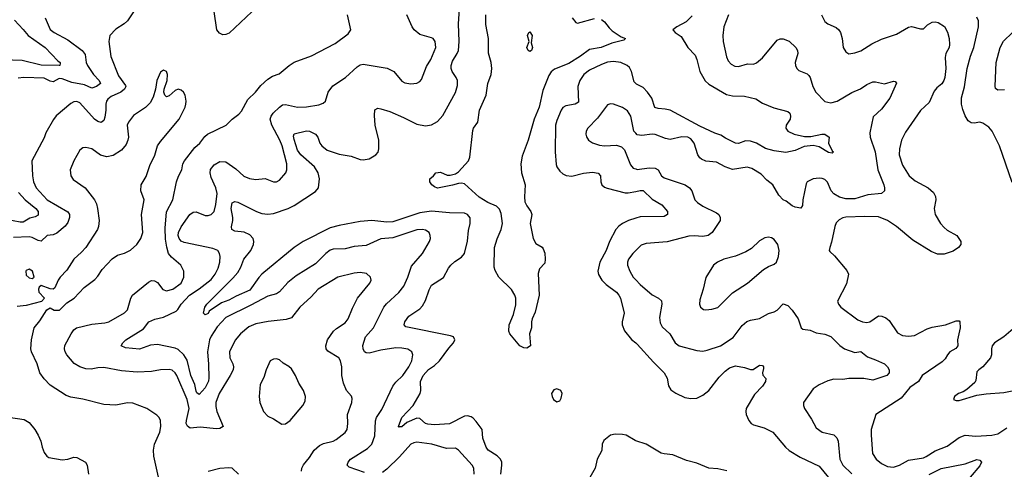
# Model space of a CAD drawing. Header units: inches. Extents: x 1552611 to 1694776, y 811966 to 917215.
# Tile 294 of 549: x 1635866 to 1642473, y 880402 to 883417. Entities that reach past the tile are written whole.
import ezdxf

# ---------------------------------------------------------------- set-up
doc = ezdxf.new("R2010")
doc.units = ezdxf.units.IN
doc.header["$MEASUREMENT"] = 0
doc.layers.add('B6838', color=7, linetype='Continuous')
doc.layers.add('B6848', color=7, linetype='Continuous')

msp = doc.modelspace()

# ---------------------------------------------------------------- linework, layer by layer
at = {"layer": 'B6838', "color": 5}
for points, elevation in [([(1639095.2, 880370), (1639102.3, 880430), (1639100.7, 880450), (1639091.8, 880470), (1639070, 880493.3), (1639010, 880529.8), (1638995.3, 880550), (1638974.3, 880610), (1638968.5, 880670), (1638930, 880722.6), (1638910, 880745.5), (1638894.9, 880754.9), (1638870, 880761.2), (1638850, 880758.5), (1638750, 880707.7), (1638650, 880700.2), (1638604.3, 880704.3), (1638589.7, 880710), (1638550, 880742.7), (1638530, 880745.5), (1638463.5, 880716.5), (1638430, 880687.4), (1638412.7, 880687.3), (1638410, 880682), (1638408.7, 880688.7), (1638430.9, 880750), (1638507.2, 880830), (1638554, 880910), (1638557.5, 880930), (1638555.4, 880990), (1638574.5, 881030), (1638608.7, 881071.3), (1638650, 881098.3), (1638683.6, 881130), (1638744.6, 881215.4), (1638776.3, 881250), (1638786, 881270), (1638777, 881290), (1638757.3, 881297.3), (1638457.7, 881357.7), (1638445.1, 881370), (1638451.1, 881390), (1638476.4, 881430), (1638550, 881478.5), (1638570, 881498.3), (1638590, 881533.7), (1638613.7, 881606.3), (1638630, 881637.4), (1638710, 881689), (1638742.4, 881750), (1638758.2, 881770), (1638785.3, 881794.7), (1638830, 881824.6), (1638850, 881848), (1638870, 881930.8), (1638877.5, 882002.5), (1638887.9, 882050), (1638887.9, 882087.9), (1638880.2, 882100.2), (1638870.9, 882110.9), (1638850, 882118.7), (1638750, 882121), (1638630, 882134), (1638550, 882121.3), (1638370, 882062.4), (1638330, 882058.4), (1638229.6, 882070.4), (1638150, 882064), (1638010, 882037.4), (1637950, 882020.8), (1637769, 881930), (1637708.1, 881890), (1637490, 881709.9), (1637470, 881689.1), (1637410, 881602.3), (1637317.7, 881562.3), (1637270, 881536.5), (1637220.6, 881519.4), (1637138.3, 881461.7), (1637130, 881447.6), (1637110, 881437.2), (1637099.3, 881450), (1637108.3, 881490), (1637121.1, 881510), (1637296.7, 881683.4), (1637330, 881722.8), (1637350, 881756.5), (1637370.4, 881810), (1637416.4, 881870), (1637434.7, 881910), (1637437.5, 881930), (1637431.6, 881950), (1637410, 881973.8), (1637372.5, 881992.5), (1637310, 881999.8), (1637289.7, 882010), (1637287.6, 882027.6), (1637296.2, 882070), (1637295.8, 882090), (1637284, 882150), (1637291.5, 882188.5), (1637310, 882197.7), (1637330, 882193.9), (1637455.8, 882130), (1637490, 882117.8), (1637530, 882113.9), (1637570, 882116.6), (1637668, 882150), (1637708.7, 882170), (1637850, 882264.5), (1637870.4, 882289.5), (1637878, 882350), (1637867.8, 882390), (1637843.4, 882430), (1637753.6, 882510), (1637730, 882543.1), (1637707.1, 882612.8), (1637704.2, 882635.8), (1637707.7, 882652.3), (1637790, 882671.5), (1637810, 882670.3), (1637850.2, 882650), (1637866.9, 882630), (1637881, 882590), (1637893, 882570), (1637930, 882542.4), (1638010, 882514.4), (1638090, 882501.6), (1638150, 882479.6), (1638170, 882477.3), (1638210, 882482.8), (1638254.7, 882510), (1638270.6, 882529.4), (1638275.9, 882550), (1638276.8, 882610), (1638250.6, 882710), (1638245.8, 882774.2), (1638250, 882813.4), (1638270, 882822.6), (1638290, 882820.2), (1638350, 882800.6), (1638442, 882762), (1638530, 882715.3), (1638590, 882705.4), (1638629, 882711), (1638670, 882733.4), (1638705.9, 882774.1), (1638790.5, 882929.5), (1638804, 882976), (1638802.9, 883010), (1638795.4, 883030), (1638769.1, 883070), (1638761.6, 883090), (1638760.5, 883110), (1638770, 883137.7), (1638802.3, 883190), (1638809.9, 883210.1), (1638814.6, 883270), (1638809.9, 883389.9), (1638817.5, 883490)], 920), ([(1636630.2, 883469.8), (1636590.4, 883410), (1636568, 883390), (1636510, 883354.3), (1636470.3, 883310), (1636463.5, 883270), (1636477.2, 883170), (1636530, 883041.3), (1636575.8, 882975.7), (1636578, 882970), (1636569.3, 882950), (1636544.5, 882930), (1636479, 882901), (1636456.4, 882883.6), (1636447.9, 882870), (1636443.5, 882850), (1636444.4, 882810), (1636437.2, 882762.8), (1636430, 882741.6), (1636411.8, 882728.2), (1636390, 882734.8), (1636368.2, 882750), (1636270, 882860.4), (1636250, 882868.5), (1636230, 882865.7), (1636210, 882854), (1636110, 882771.3), (1636091.8, 882748.2), (1636041.6, 882658.4), (1636030, 882625.6), (1635947.8, 882470), (1635951.3, 882370), (1635957.6, 882330), (1635975.4, 882290), (1636050.2, 882210), (1636189.5, 882129.5), (1636199.3, 882110), (1636200.1, 882090), (1636190, 882057.7), (1636170, 882033.3), (1636115.6, 881984.4), (1636090, 881974), (1636050, 881969.8), (1636010, 881932.1), (1635990, 881936.5), (1635950, 881957.5), (1635930, 881960.7), (1635824.6, 881955.4)], 960), ([(1636036, 883430), (1636070.2, 883350.2), (1636096.4, 883330), (1636190, 883282), (1636285.5, 883210), (1636304.1, 883184.1), (1636312.4, 883130), (1636320.8, 883110), (1636361.9, 883050), (1636398.2, 883010), (1636407.1, 882990), (1636381.3, 882970), (1636350, 882958.6), (1636300.3, 882980.3), (1636215.7, 882995.7), (1636150, 883020.2), (1636130, 883021.7), (1636090, 883001.1), (1636070, 883005), (1636030, 883024.5), (1635894, 883030), (1635855.6, 883024.4)], 940), ([(1637756, 880390), (1637759.7, 880410), (1637770, 880432.7), (1637810, 880481.6), (1637841.3, 880530), (1637878.4, 880561.6), (1637904, 880576), (1637969.8, 880590.2), (1637990, 880601.7), (1638050, 880648.4), (1638062.6, 880670), (1638068.9, 880710), (1638066.3, 880770), (1638095.8, 880850), (1638097.8, 880877.8), (1638092.2, 880892.3), (1638058.7, 880930), (1638039.8, 880979.8), (1638027, 881030), (1638027.2, 881090), (1638019.7, 881130), (1638007, 881150), (1637934.2, 881194.2), (1637923.1, 881210), (1637919.8, 881230), (1637930.8, 881270), (1637972.5, 881327.5), (1637992.7, 881347.3), (1638050, 881384.6), (1638069.7, 881410), (1638098.3, 881481.7), (1638133.3, 881550), (1638215.1, 881650), (1638223.6, 881670), (1638219.5, 881690), (1638194, 881714), (1638150, 881721), (1638110, 881717.4), (1638000.4, 881690), (1637868.9, 881610), (1637821.1, 881558.9), (1637746, 881490), (1637690, 881418), (1637653.7, 881406.3), (1637533, 881393), (1637450, 881378.4), (1637402.9, 881357.1), (1637347.2, 881310), (1637311.8, 881268.2), (1637272.9, 881190), (1637275.9, 881150), (1637296.2, 881110), (1637301.1, 881090), (1637298.4, 881070), (1637278.8, 881030), (1637204, 880910), (1637182.7, 880850), (1637182.4, 880822.4), (1637188.8, 880788.8), (1637230.4, 880690), (1637210, 880676.2), (1637186.6, 880673.4), (1637075.9, 880684.1), (1637010, 880678), (1636991.4, 880691.4), (1636984.1, 880710), (1636985, 880730), (1637003.6, 880810), (1636990, 880869.7), (1636920.3, 881030), (1636910, 881049.6), (1636890, 881066.6), (1636870, 881071.1), (1636810, 881068), (1636750, 881056.8), (1636653.6, 881053.6), (1636550, 881062.7), (1636430, 881084.4), (1636390, 881083.5), (1636346.2, 881073.8), (1636310, 881075.8), (1636269.4, 881089.4), (1636232.5, 881112.5), (1636182.2, 881170), (1636171, 881190), (1636166.2, 881210), (1636168.9, 881231.1), (1636211.8, 881310), (1636230, 881336.5), (1636247.1, 881350), (1636350, 881374.8), (1636436.8, 881383.2), (1636464, 881390), (1636570, 881451.5), (1636590, 881470.6), (1636610.8, 881550), (1636622.2, 881570), (1636730, 881657.6), (1636750, 881668.4), (1636770, 881666.4), (1636790, 881654.4), (1636826.6, 881606.6), (1636850, 881598.5), (1636893.3, 881610), (1636948.6, 881650), (1636966.6, 881690), (1636967.1, 881730), (1636947.8, 881770), (1636884.2, 881824.3), (1636865, 881850), (1636852.2, 881892.2), (1636844.3, 881944.3), (1636841.9, 882018.1), (1636851.2, 882128.8), (1636893.8, 882210), (1636918, 882330), (1636931.5, 882368.5), (1636954.5, 882410), (1636961.7, 882450), (1636970.9, 882470), (1637040.9, 882559.1), (1637075.6, 882590), (1637107.4, 882632.6), (1637126.6, 882650), (1637252, 882710), (1637292, 882750), (1637337, 882783), (1637355.4, 882804.6), (1637397.9, 882882.1), (1637448.7, 882930), (1637484.6, 882975.4), (1637530, 883018.5), (1637562.1, 883037.9), (1637606.1, 883053.9), (1637673.6, 883110), (1637708.5, 883131.5), (1637825, 883175), (1637983.6, 883256.4), (1638070, 883322), (1638087, 883350), (1638065.4, 883450)], 960), ([(1638180.5, 880380.5), (1638076.6, 880416.6), (1638062.9, 880430), (1638069.7, 880450), (1638086.2, 880470), (1638199.1, 880540.9), (1638228.6, 880570), (1638250, 880626), (1638253.1, 880726.9), (1638261.1, 880750), (1638296.2, 880803.8), (1638370, 880958.4), (1638390, 880985.3), (1638437.7, 881030), (1638477.2, 881090), (1638497.7, 881130), (1638505.1, 881170), (1638496.9, 881190), (1638470, 881206.9), (1638430, 881215.1), (1638390, 881216.5), (1638290, 881200.5), (1638210, 881180.5), (1638190, 881183.5), (1638180.4, 881190), (1638169.9, 881209.9), (1638168.1, 881231.9), (1638187.2, 881290), (1638241.1, 881350), (1638308.7, 881490), (1638327.6, 881512.4), (1638410, 881586.5), (1638442.8, 881630), (1638470.8, 881690), (1638495.8, 881764.2), (1638568.7, 881850), (1638616.4, 881930), (1638623.1, 881950), (1638621.1, 881970), (1638612.8, 881990), (1638590, 882004.7), (1638570, 882009.8), (1638530, 882008.1), (1638370, 881954.5), (1638290, 881947.9), (1638190, 881902.5), (1638110, 881895.7), (1638050, 881881.1), (1637970, 881878.5), (1637950, 881870.8), (1637919.6, 881850), (1637850, 881780.3), (1637721.1, 881698.9), (1637664.6, 881655.4), (1637610, 881592.4), (1637590, 881578.5), (1637530, 881563.5), (1637417.8, 881502.2), (1637250, 881420.2), (1637190, 881356.5), (1637150, 881294.8), (1637140.4, 881270), (1637126.7, 881190), (1637133.9, 881106.1), (1637135.7, 881015.7), (1637132.1, 880992.1), (1637110.9, 880949.1), (1637070, 880904), (1637055.4, 880915.4), (1637050, 880926.6), (1637040.4, 880970), (1637014.9, 881030), (1636990, 881133.5), (1636967.8, 881170), (1636930, 881206.1), (1636910, 881214.3), (1636790, 881239.9), (1636744.6, 881235.4), (1636670, 881207.4), (1636575.5, 881215.5), (1636546.9, 881230), (1636557.2, 881250), (1636578.7, 881270), (1636696.3, 881343.7), (1636733.3, 881390), (1636772.2, 881407.8), (1636830, 881422.7), (1636916.6, 881463.4), (1636926.9, 881473.1), (1636948.5, 881510), (1637006, 881570), (1637070, 881611.8), (1637150, 881674.1), (1637176.6, 881710), (1637197.5, 881750), (1637209, 881790), (1637211.6, 881830), (1637207.8, 881850), (1637194.7, 881870), (1637162.4, 881882.4), (1636970, 881923), (1636950, 881932.4), (1636935.6, 881950), (1636929.9, 881970), (1636932.6, 881990), (1636950, 882027.6), (1637008.7, 882110), (1637030, 882125.5), (1637050, 882129.1), (1637110, 882103.2), (1637130, 882103.2), (1637150, 882110.2), (1637170.7, 882130), (1637183.1, 882176.9), (1637190.8, 882250.8), (1637181.5, 882290), (1637150, 882359.8), (1637143.2, 882390), (1637146.8, 882413.2), (1637170, 882444.5), (1637210, 882464.9), (1637250, 882464.4), (1637317.4, 882417.4), (1637370, 882368.4), (1637408.1, 882351.9), (1637450, 882345.5), (1637512.8, 882352.8), (1637570, 882330.4), (1637590, 882330.4), (1637610, 882340.4), (1637652.8, 882390), (1637658.3, 882410), (1637658.2, 882450), (1637627.4, 882570), (1637612.1, 882610), (1637556.8, 882710), (1637547.5, 882750), (1637553.1, 882770), (1637567.1, 882790), (1637610, 882830.3), (1637630, 882846), (1637650, 882849), (1637729.4, 882829.4), (1637790, 882831.8), (1637873, 882847), (1637902.4, 882857.6), (1637917.4, 882870), (1637936.4, 882930), (1637966.7, 882973.3), (1638052.6, 883030), (1638130, 883100.3), (1638150, 883113.6), (1638170, 883119.6), (1638332, 883092), (1638377.1, 883070), (1638430, 883005.5), (1638450, 882992.7), (1638490, 882986.3), (1638530, 882991.8), (1638550, 883003.1), (1638563.1, 883016.9), (1638596.5, 883103.5), (1638623.9, 883150), (1638658.4, 883230), (1638654.7, 883270), (1638639.5, 883290), (1638630, 883296.3), (1638550, 883317.6), (1638512, 883350), (1638498.8, 883370), (1638464.7, 883450)], 940), ([(1637424.2, 883470), (1637272.6, 883327.4), (1637250, 883316.5), (1637230, 883315.5), (1637207, 883327), (1637189.8, 883349.8), (1637171.1, 883471.1)], 960), ([(1639770, 883419.1), (1639790, 883403.4), (1639822, 883362), (1639842.8, 883342.8), (1639902.7, 883302.7), (1639930.3, 883290), (1639919.7, 883280.3), (1639840.6, 883259.4), (1639766.9, 883230), (1639690, 883217.4), (1639630, 883171.4), (1639550, 883122.6), (1639455.1, 883084.9), (1639433.4, 883066.6), (1639417.5, 883042.6), (1639376.9, 882943.1), (1639352.6, 882830), (1639317.6, 882750), (1639277.2, 882610), (1639237.7, 882502.3), (1639229.2, 882450), (1639234.2, 882390), (1639258.9, 882310), (1639253.1, 882230), (1639256.3, 882196.3), (1639268.4, 882168.4), (1639296.3, 882130), (1639302.3, 882110), (1639292.6, 882050), (1639312.1, 881950), (1639330, 881916.5), (1639371.8, 881891.8), (1639379.5, 881879.5), (1639390, 881851.3), (1639392.9, 881810), (1639390, 881785.1), (1639354.4, 881745.6), (1639345, 881715), (1639352.4, 881570), (1639324.1, 881455.9), (1639304.4, 881410), (1639300.4, 881390), (1639299.5, 881350), (1639286.7, 881310), (1639293.1, 881230), (1639270, 881214), (1639250, 881216.4), (1639221.6, 881230), (1639154.5, 881310), (1639148.5, 881328.5), (1639151.2, 881370), (1639180.7, 881439.3), (1639194.3, 881505.7), (1639194.8, 881550), (1639188.8, 881568.8), (1639167.1, 881607.1), (1639080.9, 881690), (1639056.2, 881736.2), (1639050, 881758), (1639051.6, 881890), (1639070, 881947), (1639097.4, 882010), (1639105.9, 882050), (1639097.8, 882117.8), (1639086.8, 882146.8), (1639066.2, 882166.2), (1639007.5, 882190), (1638950, 882226.4), (1638850, 882315.2), (1638830, 882321.5), (1638810, 882319.6), (1638770, 882306.9), (1638670, 882288.3), (1638650, 882295.8), (1638631.1, 882310), (1638617.6, 882330), (1638617.2, 882350), (1638642, 882370), (1638658, 882390), (1638690, 882394.4), (1638733.9, 882373.9), (1638753.8, 882373.8), (1638790, 882383.2), (1638810, 882397.1), (1638876.9, 882470), (1638885.8, 882494.2), (1638906.2, 882673.8), (1638911.2, 882690), (1638939.5, 882730), (1638952.5, 882810), (1638995.3, 882910), (1639008, 882990), (1639029.4, 883050), (1639034.7, 883090), (1639029.3, 883130), (1639012.7, 883192.7), (1639012.4, 883290), (1638995, 883385), (1638993, 883450)], 880), ([(1639573.1, 883430), (1639598.9, 883398.9), (1639610, 883394.3), (1639723.9, 883423.9)], 880), ([(1635830, 883412.9), (1635890, 883351.3), (1635922.3, 883310), (1636035.9, 883230), (1636120.7, 883140.7), (1636136.5, 883130), (1636137.2, 883122.8), (1636134.8, 883110), (1636130.6, 883109.4), (1636010, 883112.8), (1635883.2, 883143.2), (1635753.3, 883146.7)], 920), ([(1640000, 882989.9), (1639990, 882999.7), (1639972, 883070), (1639957.4, 883097.3), (1639942.2, 883110), (1639899.7, 883130), (1639850, 883137.4), (1639810, 883131), (1639770, 883116.7), (1639690, 883078.1), (1639651.9, 883050), (1639625.8, 883010), (1639612.3, 882970), (1639615.2, 882864.8), (1639592.7, 882850), (1639530, 882839.1), (1639510, 882827.4), (1639498.6, 882810), (1639470, 882741.3), (1639461.8, 882710), (1639459.8, 882530), (1639465.5, 882445.5), (1639470.2, 882430), (1639490, 882401.7), (1639510, 882383.6), (1639532.3, 882372.3), (1639570, 882368.1), (1639650, 882387), (1639710, 882394.4), (1639748.5, 882388.5), (1639762.4, 882370), (1639765.4, 882330), (1639771.8, 882310), (1639790, 882294.3), (1639807.8, 882287.8), (1639930, 882255.3), (1639950, 882255), (1640000, 882265.8)], 920), ([(1636798, 880350), (1636765.1, 880490), (1636764.4, 880530), (1636769.7, 880570), (1636806.9, 880650), (1636813, 880690), (1636809.7, 880730), (1636801.3, 880750), (1636786.1, 880766.1), (1636718, 880810), (1636625.4, 880845.4), (1636590, 880848), (1636510, 880832.4), (1636430, 880837.4), (1636290, 880873), (1636210, 880885.6), (1636177, 880897), (1636070, 880966), (1636030, 881009.5), (1636002, 881050), (1635982.4, 881110), (1635945.1, 881190), (1635941.6, 881210), (1635945.1, 881270), (1635963.5, 881350), (1636001.8, 881398.2), (1636048.2, 881471.8), (1636070, 881484.9), (1636098, 881470), (1636132, 881470), (1636182.6, 881517.4), (1636232.3, 881550), (1636299.1, 881620.9), (1636370, 881674.8), (1636390, 881696), (1636418.6, 881741.4), (1636487.1, 881812.9), (1636522.7, 881837.3), (1636570, 881851.7), (1636610, 881872), (1636651.3, 881910), (1636678.5, 881950), (1636691.3, 881990), (1636683.5, 882110), (1636701.3, 882210), (1636678, 882270), (1636681.5, 882310), (1636713.9, 882366.1), (1636740, 882440), (1636772, 882508), (1636791, 882570), (1636810, 882599.5), (1636936.4, 882750), (1636976.4, 882830), (1636981, 882850), (1636982.2, 882870), (1636975.6, 882910), (1636966, 882930), (1636950, 882944.7), (1636930, 882951), (1636910, 882943), (1636870, 882906.6), (1636850, 882899.5), (1636839.5, 882910), (1636833.3, 882930), (1636834.7, 882950), (1636855.3, 883010), (1636856.8, 883050), (1636850, 883069.5), (1636830, 883078.4), (1636810, 883064), (1636786.7, 883010), (1636777.1, 882950), (1636761.8, 882898.2), (1636740.8, 882859.2), (1636710, 882827.6), (1636630, 882774.5), (1636594.9, 882730), (1636587.6, 882710), (1636595.8, 882630), (1636592.6, 882610), (1636580, 882580), (1636550, 882541.3), (1636493.7, 882506.3), (1636450, 882498), (1636408.2, 882508.2), (1636350, 882551.3), (1636310, 882560.5), (1636290, 882558), (1636270, 882540.9), (1636228.8, 882470), (1636205.3, 882410), (1636208.2, 882370), (1636225.7, 882345.7), (1636305.3, 882290), (1636368.7, 882210), (1636381.8, 882181.8), (1636388.9, 882150), (1636399.5, 882070), (1636394.6, 882030), (1636388.5, 882010), (1636308.7, 881890), (1636281.4, 881858.6), (1636229, 881811), (1636181.7, 881738.3), (1636136.4, 881690), (1636123.1, 881670), (1636102, 881618), (1636090, 881609), (1636070, 881612), (1636010, 881635.3), (1635996, 881624), (1635991, 881610), (1635994.8, 881590), (1636032, 881550), (1636012.5, 881527.5), (1635910, 881500.5), (1635850, 881494.3)], 980), ([(1640000, 882655.8), (1639986.2, 882670), (1639966, 882770), (1639945.3, 882805.3), (1639910, 882827.6), (1639850.5, 882849.5), (1639830, 882851.8), (1639810, 882845.1), (1639744.3, 882755.7), (1639679.5, 882690), (1639668.4, 882670), (1639666, 882650), (1639670.4, 882630.4), (1639684, 882610), (1639710.3, 882590.3), (1639755.9, 882575.9), (1639790, 882572.1), (1639870, 882574.7), (1639905.2, 882565.2), (1639924.6, 882544.6), (1639964.1, 882444.1), (1639982.2, 882422.2), (1640000, 882415.9)], 940), ([(1635858.7, 882258.7), (1635901.6, 882210), (1635974.8, 882150), (1635989.5, 882130), (1635990, 882106), (1635970, 882095.2), (1635934.4, 882085.6), (1635890, 882060.3), (1635870, 882059.8), (1635776.1, 882076.1)], 940), ([(1640000, 882085.7), (1639950.7, 882069.3), (1639910.1, 882049.9), (1639887, 882033), (1639866, 882010), (1639823.5, 881930), (1639801.6, 881870), (1639759.4, 881790), (1639746, 881730), (1639750, 881708.4), (1639772.4, 881670), (1639801.6, 881641.6), (1639870, 881589), (1639886.9, 881570), (1639897.1, 881550), (1639923.2, 881450), (1639909.1, 881390), (1639909, 881370), (1639925.3, 881330), (1639972.2, 881272.2), (1640000, 881249.8)], 920), ([(1640000, 881869.9), (1639979.5, 881850), (1639950.4, 881810), (1639944.6, 881790), (1639945.7, 881770), (1639959.5, 881730), (1639983.6, 881690), (1640000, 881673)], 940), ([(1635791.8, 880751.8), (1635895.8, 880735.8), (1635930, 880716.4), (1635968.4, 880670), (1635990.2, 880630.2), (1636007.4, 880590), (1636016, 880550), (1636030, 880514), (1636048, 880490), (1636061.2, 880481.2), (1636150, 880465.7), (1636189.7, 880470.3), (1636230, 880483.7), (1636250, 880482), (1636307.7, 880450), (1636318.4, 880430), (1636327, 880370)], 980), ([(1638915.4, 880370), (1638912.6, 880410), (1638901.7, 880430), (1638810, 880529.8), (1638790, 880543.5), (1638730, 880541.6), (1638630.5, 880570.5), (1638530, 880584.1), (1638510, 880580.4), (1638490.4, 880570), (1638415.3, 880484.7), (1638330, 880403.1), (1638300.5, 880379.5)], 940), ([(1640000, 880593.9), (1639995.5, 880595.5), (1639934.7, 880630), (1639910, 880636.5), (1639862.5, 880637.5), (1639830, 880630.8), (1639785.8, 880594.2), (1639775.3, 880570), (1639771.7, 880528.3), (1639740.9, 880470), (1639728, 880410), (1639692.7, 880347.3), (1639687, 880313), (1639686, 880250), (1639702.9, 880182.9), (1639719, 880150), (1639793.7, 880070), (1639832.5, 880012.5), (1639844.9, 880000)], 920), ([(1637335.1, 880370), (1637292.7, 880410), (1637270, 880411.1), (1637210, 880408.5), (1637130, 880386.6)], 980)]:
    msp.add_lwpolyline(points, dxfattribs=dict(at, elevation=elevation))
for points, elevation in [([(1639290, 883202.7), (1639279, 883210), (1639268.2, 883230), (1639284, 883270), (1639274, 883310), (1639282, 883330), (1639290, 883336), (1639306, 883310), (1639298, 883262), (1639307.3, 883230), (1639301, 883210)], 860), ([(1635930, 881743.6), (1635910, 881736), (1635906.4, 881730), (1635910, 881704), (1635930, 881684.9), (1635950, 881682), (1635964, 881690), (1635951.3, 881730)], 980), ([(1637590, 881143.7), (1637570, 881140.9), (1637547.7, 881130), (1637519.3, 881070), (1637503.1, 881016.9), (1637479.5, 880970), (1637472.4, 880890), (1637476.4, 880850), (1637503, 880790), (1637530, 880759.1), (1637570, 880740.5), (1637623.9, 880703.9), (1637650, 880706.4), (1637680.9, 880730), (1637766.6, 880830), (1637782, 880858), (1637782.9, 880890), (1637769.6, 880930), (1637738.8, 880978.8), (1637716.9, 881030), (1637690, 881075.1), (1637672.2, 881092.2), (1637633, 881113), (1637610, 881136)], 980), ([(1639470, 880942.4), (1639450, 880935.8), (1639435.3, 880910), (1639438.3, 880890), (1639447.6, 880870), (1639470, 880854.9), (1639490, 880861.6), (1639500.1, 880879.9), (1639505.4, 880910), (1639496.4, 880930)], 920)]:
    msp.add_lwpolyline(points, close=True, dxfattribs=dict(at, elevation=elevation))
at = {"layer": 'B6848', "color": 5}
for points, elevation in [([(1640621.8, 883450), (1640592, 883370), (1640584.4, 883310), (1640586.9, 883270), (1640608.2, 883168.2), (1640621, 883141), (1640639.5, 883119.5), (1640664.8, 883104.8), (1640690, 883102), (1640750, 883120.3), (1640790, 883118.4), (1640810, 883126.7), (1640850, 883162), (1640950, 883279.1), (1640970, 883289.2), (1640990, 883289.1), (1641030, 883272.9), (1641074.6, 883230), (1641084.9, 883210), (1641086.7, 883190), (1641070.2, 883130), (1641071.6, 883110), (1641081.1, 883090), (1641095.3, 883075.3), (1641150, 883052.9), (1641161.8, 883041.8), (1641170.3, 883030), (1641189.1, 882969.1), (1641208.4, 882930), (1641270, 882869.3), (1641310, 882860.2), (1641352.3, 882870), (1641450, 882929.1), (1641507.6, 882952.4), (1641550, 882983.1), (1641590, 882999.5), (1641610, 882999.3), (1641670, 882986.7), (1641730, 883004.9), (1641742, 883002), (1641750.4, 882990.4), (1641705.3, 882890), (1641650, 882817.4), (1641593.8, 882766.2), (1641570, 882658), (1641572.4, 882630), (1641606.5, 882530), (1641623.7, 882410), (1641664.2, 882310), (1641670.2, 882290), (1641670, 882269.2), (1641648.9, 882251.1), (1641557.5, 882242.5), (1641470, 882216.5), (1641410, 882215.7), (1641367.3, 882227.3), (1641328.9, 882250), (1641311.6, 882270), (1641286.4, 882326.4), (1641270, 882344.7), (1641250, 882352.8), (1641230, 882354.3), (1641190, 882349.7), (1641150.5, 882330), (1641143.2, 882316.8), (1641120.9, 882210), (1641119.3, 882170), (1641107.3, 882152.7), (1641070, 882158.7), (1641050, 882167.8), (1641010, 882199.6), (1640989.6, 882210), (1640960.5, 882240.5), (1640919.7, 882310), (1640880.5, 882340.5), (1640840.7, 882380.7), (1640779.4, 882419.4), (1640747.5, 882427.5), (1640650, 882412.2), (1640600.5, 882430), (1640541.5, 882461.5), (1640470, 882469), (1640441.1, 882481.1), (1640429.7, 882490), (1640417.4, 882510), (1640392.9, 882590), (1640370, 882617.7), (1640350, 882629.8), (1640310, 882632.4), (1640230, 882614.3), (1640200.4, 882620.4), (1640130, 882647.9), (1640110, 882649.8), (1640041.1, 882641.1), (1640010, 882645.4), (1640000, 882655.8)], 940), ([(1640377.8, 883442.2), (1640338.5, 883401.5), (1640275.5, 883370), (1640248.5, 883350), (1640264, 883330), (1640303.8, 883303.8), (1640350.2, 883230.2), (1640398.3, 883178.3), (1640411, 883150), (1640429.3, 883070), (1640466.5, 883006.5), (1640490, 882984.8), (1640610, 882914.8), (1640650, 882905.5), (1640730, 882903), (1640806.6, 882886.6), (1640850, 882857.6), (1640926, 882826), (1641020.9, 882800.9), (1641033, 882790), (1641038, 882770), (1641035.5, 882750), (1641008.4, 882710), (1641007.2, 882690), (1641020.4, 882670), (1641062.8, 882650), (1641133.5, 882633.5), (1641174.7, 882634.7), (1641249, 882649), (1641270, 882648.9), (1641298.4, 882630), (1641293.8, 882590), (1641318.2, 882538.2), (1641326.4, 882530), (1641318.9, 882521.1), (1641293.4, 882526.6), (1641230, 882564.1), (1641190, 882574.4), (1641130, 882566.3), (1641070, 882540.2), (1641007.3, 882527.3), (1640930, 882538.3), (1640870, 882553.2), (1640809.9, 882589.9), (1640770, 882603.4), (1640735.9, 882604.1), (1640690, 882587.5), (1640670, 882589.1), (1640602.1, 882622.1), (1640570, 882643.4), (1640530, 882655.4), (1640430, 882703.9), (1640230, 882809.8), (1640198, 882818), (1640150, 882821.2), (1640128.7, 882828.7), (1640108.4, 882890), (1640079.9, 882930), (1640050, 882961.4), (1640005, 882985), (1640000, 882989.9)], 920), ([(1641246.7, 883450), (1641270, 883404.4), (1641288, 883390), (1641345, 883364.9), (1641362.4, 883350), (1641374.6, 883330), (1641384.9, 883290), (1641392.7, 883230), (1641410, 883200.7), (1641430, 883188), (1641470, 883194), (1641510, 883208.9), (1641584.1, 883255.9), (1641650, 883286.5), (1641750, 883320.3), (1641830, 883367.4), (1641850.3, 883370.3), (1641910, 883356.3), (1641930, 883356), (1641958, 883382), (1641990, 883400.5), (1642010, 883403), (1642030, 883398), (1642071.8, 883371.8), (1642093.1, 883333.1), (1642102.4, 883290), (1642106, 883250), (1642103, 883230), (1642081, 883190), (1642075.5, 883164.5), (1642082, 883090), (1642074.4, 883030), (1642067, 883010), (1642053.3, 882986.7), (1642020.8, 882959.2), (1642003.2, 882936.8), (1641970, 882860.9), (1641910, 882807), (1641810, 882663.7), (1641783.6, 882610), (1641769.3, 882550.7), (1641767.3, 882510), (1641790, 882440.5), (1641834.9, 882370), (1641875.4, 882335.4), (1641963, 882290), (1641998.3, 882258.3), (1642011.7, 882231.7), (1642013.7, 882210), (1642002, 882150), (1642008.8, 882110), (1642045.3, 882050), (1642070, 882022.6), (1642090, 882005.7), (1642155.3, 881970), (1642182, 881930), (1642181.3, 881910), (1642166.4, 881890), (1642130, 881864.7), (1642070, 881844.4), (1642025.3, 881845.3), (1641983.1, 881863.1), (1641858.6, 881938.6), (1641750, 882030.8), (1641690, 882069.8), (1641630, 882094.2), (1641538.2, 882098.2), (1641410, 882092.7), (1641390, 882088.4), (1641365, 882075), (1641346, 882054), (1641335.3, 882030), (1641313.9, 881926.1), (1641302, 881890), (1641298.8, 881870), (1641303.4, 881863.4), (1641333.9, 881833.9), (1641416.1, 881736.1), (1641428.5, 881710), (1641414, 881646), (1641353, 881530), (1641360.4, 881510), (1641377.3, 881490), (1641490, 881405.3), (1641521, 881390), (1641550, 881386.5), (1641570, 881392), (1641629.8, 881430.2), (1641651, 881430), (1641678.2, 881418.2), (1641699.9, 881399.9), (1641756.5, 881316.5), (1641790, 881300.3), (1641830, 881295.6), (1641870, 881299.6), (1641956.4, 881343.6), (1641990, 881355.4), (1642079.3, 881370), (1642150, 881397.4), (1642170, 881397.1), (1642175.8, 881390), (1642176.5, 881350), (1642159.8, 881270), (1642160.8, 881230), (1642148.5, 881211.5), (1642108.8, 881190), (1642091.5, 881170), (1642076.9, 881143.1), (1642057.3, 881122.7), (1641922.8, 881030), (1641897.3, 880990), (1641838.3, 880950), (1641781.4, 880878.6), (1641610.3, 880769.7), (1641580.3, 880670), (1641578.9, 880630), (1641589.1, 880509.1), (1641614.4, 880470), (1641650, 880440.3), (1641690, 880421.8), (1641730, 880416.2), (1641770, 880430.2), (1641830, 880464.4), (1641930, 880479.7), (1641950, 880487.2), (1642010, 880525.5), (1642090, 880558.2), (1642170, 880614.7), (1642210, 880631.3), (1642283.2, 880623.2), (1642390, 880631.1), (1642430, 880639.6), (1642490, 880679.6)], 960), ([(1642526, 882326), (1642440.3, 882570), (1642391.8, 882670), (1642370, 882696.9), (1642330, 882723.5), (1642310, 882729.6), (1642270, 882723.6), (1642250, 882725.6), (1642230, 882739.6), (1642210, 882771.8), (1642194.7, 882814.7), (1642186, 882850), (1642186.1, 882893.9), (1642205.6, 882965.6), (1642225.1, 883090), (1642246.9, 883173.1), (1642268.2, 883230), (1642299.7, 883370), (1642299.6, 883410), (1642290, 883434)], 960), ([(1642473.9, 882946.1), (1642430, 882943.5), (1642414.7, 882954.7), (1642411.1, 882971.1), (1642418.7, 883130), (1642445.6, 883230), (1642466.9, 883273.1), (1642528.7, 883330)], 940), ([(1640000, 882415.9), (1640010, 882412.4), (1640090, 882422.8), (1640130, 882420.6), (1640149.5, 882409.5), (1640173.4, 882370), (1640190, 882355.6), (1640332.4, 882310), (1640360.3, 882290), (1640376.5, 882270), (1640397.4, 882210), (1640413.4, 882190), (1640450, 882166.3), (1640541.5, 882121.5), (1640557.8, 882110), (1640567.1, 882090), (1640565.8, 882070), (1640513.8, 881990), (1640486, 881970), (1640450, 881963.9), (1640391.8, 881968.2), (1640355.6, 881964.4), (1640210, 881928), (1640070, 881917.2), (1640035.5, 881904.5), (1640000, 881869.9)], 940), ([(1640000, 882265.8), (1640030, 882272.3), (1640050, 882271.1), (1640110, 882212.4), (1640175.4, 882175.4), (1640213.2, 882130), (1640212.4, 882110), (1640190, 882096.8), (1640030, 882095.7), (1640000, 882085.7)], 920), ([(1640000, 881673), (1640030, 881642), (1640110, 881571.5), (1640153, 881550), (1640172.3, 881532.3), (1640175.6, 881510), (1640159, 881419), (1640163.4, 881383.4), (1640178, 881358), (1640229.1, 881310), (1640265.3, 881250), (1640290.5, 881230), (1640410, 881197.8), (1640450, 881195), (1640479.7, 881200.3), (1640569.3, 881230.7), (1640654.3, 881285.7), (1640713.4, 881366.6), (1640745.8, 881394.2), (1640770, 881402.6), (1640830, 881412.2), (1640890, 881446.5), (1640930, 881457.8), (1640949.7, 881470), (1640990, 881512.2), (1641020.3, 881500.3), (1641050.5, 881470), (1641090.4, 881410), (1641110.4, 881350.4), (1641122.3, 881342.3), (1641170, 881334.4), (1641210, 881318), (1641270, 881307.2), (1641310, 881293.4), (1641370, 881231.3), (1641401, 881210), (1641470, 881184.5), (1641510, 881191.7), (1641555.3, 881155.3), (1641610, 881136.9), (1641670, 881108.2), (1641690, 881088.5), (1641700.2, 881070), (1641700.7, 881050), (1641685.3, 881030), (1641590, 880998.7), (1641530, 881009.8), (1641430, 881011.7), (1641390, 881003.5), (1641330, 881005.9), (1641290, 880996.1), (1641230.7, 880969.3), (1641190, 880941.5), (1641124.9, 880850), (1641125.5, 880830), (1641132.7, 880810), (1641178.8, 880738.8), (1641210, 880679.3), (1641250, 880650.3), (1641330, 880632.2), (1641350, 880613.4), (1641357.6, 880590), (1641368.7, 880470), (1641389.3, 880430), (1641450, 880372.6)], 940), ([(1642563.8, 881370), (1642469.3, 881290.7), (1642408.2, 881250), (1642392.7, 881230), (1642386.7, 881210), (1642386.4, 881170), (1642381.3, 881150), (1642330, 881089.5), (1642302, 881070), (1642290, 881056), (1642281.7, 880998.3), (1642275.8, 880984.2), (1642221.8, 880938.2), (1642197.8, 880922.3), (1642166.8, 880910), (1642138.8, 880890), (1642132, 880870), (1642150, 880862.8), (1642170, 880864), (1642290, 880898.4), (1642351.2, 880908.8), (1642470, 880916), (1642570, 880936.1)], 980), ([(1640000, 881249.8), (1640010, 881241.8), (1640119.6, 881119.6), (1640190.2, 881050), (1640210, 881013), (1640220.7, 880960.7), (1640235.2, 880935.2), (1640270, 880912.3), (1640330, 880884.6), (1640370, 880876.1), (1640410, 880879.8), (1640450, 880898.8), (1640490, 880930.9), (1640560.8, 881019.2), (1640600.2, 881059.8), (1640630, 881083.2), (1640670, 881096), (1640730, 881083.9), (1640770, 881070.2), (1640788.8, 881071.2), (1640830, 881099.5), (1640850, 881098.4), (1640857.6, 881090), (1640858.3, 881078.3), (1640850.4, 881050), (1640852.8, 881032.8), (1640872, 881010), (1640871, 880991), (1640850, 880959.3), (1640797, 880903), (1640742, 880810), (1640738, 880790), (1640740.9, 880770), (1640758.9, 880730), (1640774.4, 880710), (1640790, 880699.6), (1640861.1, 880681.1), (1640920.5, 880650), (1641004.9, 880550), (1641030, 880527.9), (1641103.7, 880483.7), (1641230, 880423.5), (1641345.1, 880285.1)], 920), ([(1640610.7, 880390.7), (1640550, 880405.4), (1640489.9, 880409.9), (1640410, 880442.4), (1640340.8, 880460.8), (1640250, 880498.3), (1640190, 880504.8), (1640170, 880511.3), (1640070, 880569.8), (1640000, 880593.9)], 920), ([(1641970, 880366.7), (1642050, 880407.2), (1642210, 880438.8), (1642290, 880468.8), (1642310, 880463.8), (1642320.3, 880450), (1642310, 880424.7), (1642245.3, 880350)], 940)]:
    msp.add_lwpolyline(points, dxfattribs=dict(at, elevation=elevation))
at = {"layer": 'B6848', "color": 5, "elevation": 960}
msp.add_lwpolyline([(1640890, 881958.7), (1640865.3, 881954.7), (1640830, 881934.5), (1640777.1, 881882.9), (1640739.7, 881860.3), (1640669.3, 881830.7), (1640590.8, 881810), (1640547.7, 881790), (1640521.6, 881770), (1640470, 881688.7), (1640453, 881610), (1640430, 881538), (1640428.2, 881510), (1640434.8, 881490), (1640453.7, 881473.7), (1640470, 881470.7), (1640510, 881475.5), (1640550, 881486.7), (1640650, 881584.9), (1640749.7, 881650), (1640857.9, 881742.1), (1640890, 881762), (1640930, 881777.4), (1640943.5, 881790), (1640958.9, 881830), (1640963.1, 881870), (1640953.5, 881910), (1640930, 881942), (1640910, 881954.7)], close=True, dxfattribs=at)

doc.saveas('drawing.dxf')
